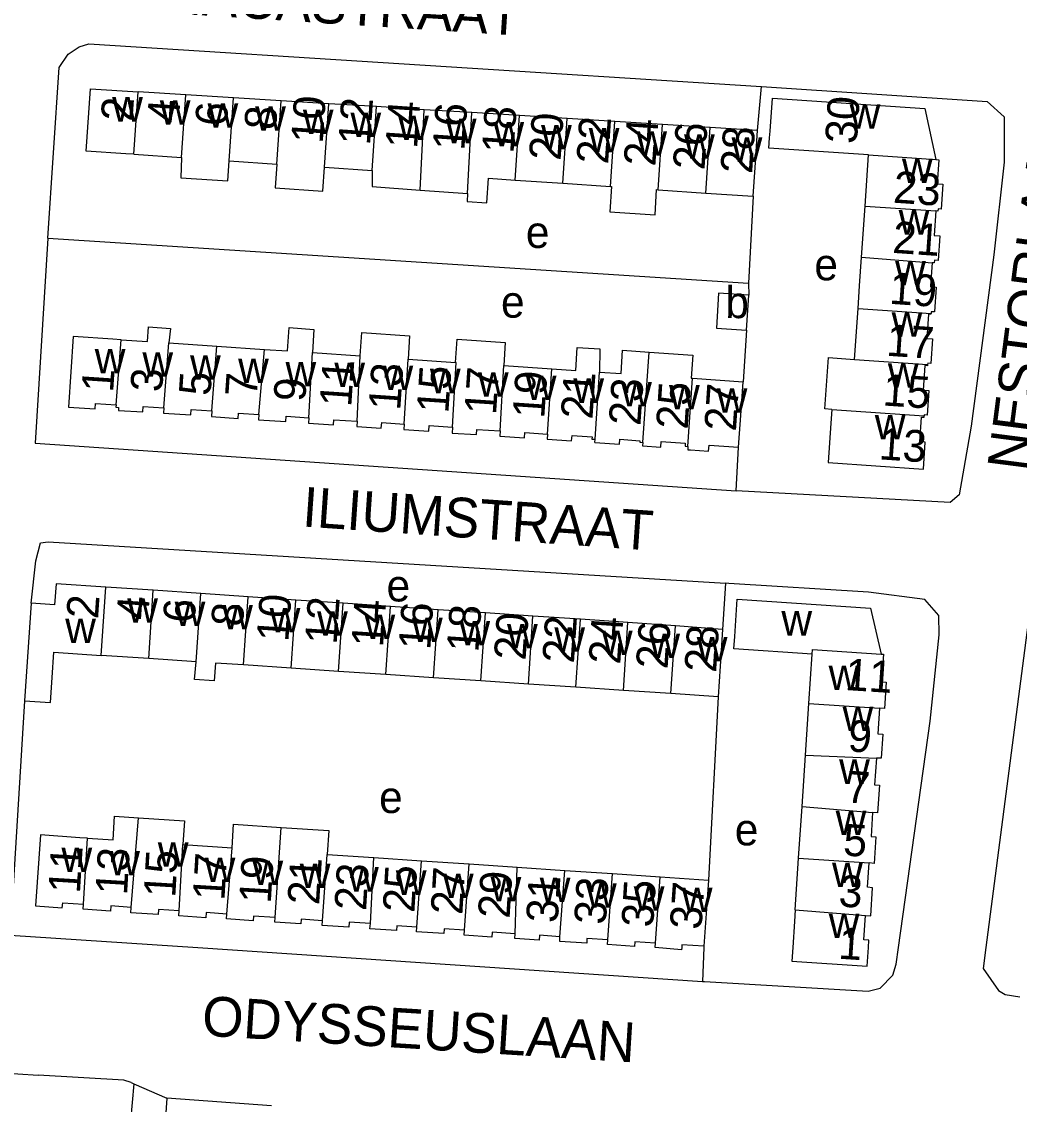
# Model space of a CAD drawing. Extents: x 161773 to 163836, y 384796 to 386521.
# Drawn here: x 162121.2 to 162246.8, y 386146.9 to 386283.2 of the extents above; entities that cross this region are included whole.
import ezdxf

# ---------------------------------------------------------------- set-up
doc = ezdxf.new("R2010")
doc.units = 0
for name, color, linetype in [('BLT_Basislijn', 7, 'Continuous'), ('BLT_Bebouwing', 7, 'Continuous'), ('BLT_Centroide', 7, 'Continuous'), ('BLT_Huisnummer', 7, 'Continuous'), ('BLT_Huisnummer_ tussenligend', 7, 'Continuous'), ('BLT_Onderverdeling_panden', 7, 'Continuous'), ('BLT_Straatnaam', 7, 'Continuous')]:
    doc.layers.add(name, color=color, linetype=linetype)

msp = doc.modelspace()

# ---------------------------------------------------------------- linework, layer by layer
at = {"layer": 'BLT_Basislijn'}
for p, q in [((162213.79, 386269.54), (162214.31, 386275.08)), ((162213.28, 386261.26), (162212.67, 386250.33)), ((162124.47, 386255.99), (162212.67, 386250.33)), ((162212.67, 386250.33), (162212.72, 386248.8)), ((162212.43, 386244.41), (162211.99, 386237.91)), ((162211.11, 386224.19), (162211.43, 386229.69)), ((162209.79, 386212.54), (162209.41, 386206.73)), ((162208.87, 386198.24), (162207.65, 386175.16)), ((162117.39, 386151.01), (162123.24, 386150.61)), ((162135.28, 386149.51), (162134.84, 386144.81)), ((162134.93, 386149.67), (162135.28, 386149.51)), ((162135.28, 386149.51), (162139.45, 386147.7))]:
    msp.add_line(p, q, dxfattribs=at)
for points in [[(162124.47, 386255.99), (162125.89, 386277.47), (162127.01, 386279.13), (162128.38, 386280.08), (162129.6, 386280.43), (162214.31, 386275.08)], [(162214.31, 386275.08), (162242.71, 386273.19), (162244.87, 386271.26), (162244.89, 386265.55), (162243.56, 386253.89), (162240.72, 386232.31), (162239.21, 386223.68), (162238.09, 386222.71), (162211.11, 386224.19)], [(162124.47, 386255.99), (162122.84, 386230.16), (162211.11, 386224.19)], [(162249.71, 386221.49), (162242.57, 386166.67), (162242.23, 386164.06), (162244.14, 386161.26), (162245.01, 386160.77), (162246.83, 386160.49)], [(162122.35, 386210.02), (162122.95, 386215.36), (162123.51, 386217.61), (162124.51, 386217.76), (162209.79, 386212.54)], [(162206.87, 386162.41), (162207.15, 386162.39), (162227.75, 386161.2), (162229.24, 386161.57), (162230.85, 386163.2), (162231.29, 386164.6), (162231.58, 386166.67), (162235.57, 386195.16), (162236.7, 386206.06), (162236.66, 386208.46), (162234.89, 386210.5), (162227.77, 386211.4), (162210.21, 386212.52), (162209.79, 386212.54)], [(162121.52, 386197.75), (162119.71, 386168.25), (162143.32, 386166.67), (162206.87, 386162.41)], [(162207.07, 386166.85), (162207.06, 386166.67), (162206.87, 386162.41)], [(162134.93, 386149.67), (162134.02, 386149.97), (162123.24, 386150.61)], [(162139.45, 386147.7), (162137.81, 386123.74)], [(162152.6, 386146.77), (162139.45, 386147.7)]]:
    msp.add_lwpolyline(points, dxfattribs=at)
at = {"layer": 'BLT_Bebouwing'}
for p, q in [((162141.82, 386274.04), (162135.82, 386274.41)), ((162147.82, 386273.66), (162141.82, 386274.04)), ((162153.83, 386273.29), (162147.82, 386273.66)), ((162159.83, 386272.91), (162153.83, 386273.29)), ((162165.83, 386272.54), (162159.83, 386272.91)), ((162171.83, 386272.16), (162165.83, 386272.54)), ((162177.83, 386271.79), (162171.83, 386272.16)), ((162183.84, 386271.41), (162177.83, 386271.79)), ((162189.84, 386271.04), (162183.84, 386271.41)), ((162195.84, 386270.66), (162189.84, 386271.04)), ((162201.84, 386270.29), (162195.84, 386270.66)), ((162207.84, 386269.91), (162201.84, 386270.29)), ((162213.79, 386269.54), (162207.84, 386269.91)), ((162135.29, 386266.54), (162141.29, 386266.13)), ((162227.35, 386260.02), (162227.79, 386266.46)), ((162236.25, 386265.88), (162236.66, 386265.85)), ((162147.29, 386265.73), (162153.29, 386265.32)), ((162159.29, 386264.92), (162165.29, 386264.51)), ((162183.29, 386263.29), (162189.29, 386262.89)), ((162189.29, 386262.89), (162195.29, 386262.48)), ((162201.29, 386262.08), (162207.29, 386261.67)), ((162207.29, 386261.67), (162213.28, 386261.26)), ((162226.91, 386253.58), (162227.35, 386260.02)), ((162212.43, 386244.41), (162212.72, 386248.8)), ((162226.03, 386240.7), (162226.47, 386247.14)), ((162139.7, 386242.79), (162145.73, 386242.38)), ((162145.73, 386242.38), (162151.75, 386241.97)), ((162157.78, 386241.57), (162163.8, 386241.16)), ((162169.83, 386240.76), (162175.77, 386240.35)), ((162181.88, 386239.94), (162187.9, 386239.54)), ((162205.63, 386238.34), (162211.99, 386237.91)), ((162139.05, 386234.62), (162139, 386233.97)), ((162145.1, 386234.24), (162145.05, 386233.53)), ((162151.02, 386233.79), (162150.98, 386233.12)), ((162193.33, 386230.26), (162193.36, 386230.67)), ((162137.73, 386211.65), (162131.75, 386212.05)), ((162143.7, 386211.24), (162137.73, 386211.65)), ((162122.35, 386210.02), (162121.52, 386197.75)), ((162149.68, 386210.83), (162143.7, 386211.24)), ((162155.66, 386210.43), (162149.68, 386210.83)), ((162161.63, 386210.02), (162155.66, 386210.43)), ((162167.61, 386209.62), (162161.63, 386210.02)), ((162173.59, 386209.21), (162167.61, 386209.62)), ((162179.56, 386208.81), (162173.59, 386209.21)), ((162185.54, 386208.4), (162179.56, 386208.81)), ((162191.52, 386208), (162185.54, 386208.4)), ((162197.49, 386207.59), (162191.52, 386208)), ((162203.47, 386207.19), (162197.49, 386207.59)), ((162209.41, 386206.73), (162203.47, 386207.19)), ((162137.15, 386203.06), (162131.17, 386203.46)), ((162220.27, 386197.42), (162220.68, 386203.62)), ((162143.12, 386202.66), (162137.15, 386203.06)), ((162155.08, 386201.85), (162149.1, 386202.26)), ((162161.06, 386201.45), (162155.08, 386201.85)), ((162167.03, 386201.05), (162161.06, 386201.45)), ((162173.01, 386200.65), (162167.03, 386201.05)), ((162178.99, 386200.24), (162173.01, 386200.65)), ((162184.96, 386199.84), (162178.99, 386200.24)), ((162190.94, 386199.44), (162184.96, 386199.84)), ((162196.92, 386199.04), (162190.94, 386199.44)), ((162202.9, 386198.64), (162196.92, 386199.04)), ((162208.87, 386198.24), (162202.9, 386198.64)), ((162219.84, 386190.91), (162220.27, 386197.42)), ((162219.42, 386184.42), (162219.84, 386190.91)), ((162218.99, 386177.93), (162219.42, 386184.42)), ((162228.94, 386183.65), (162228.31, 386183.69)), ((162141.47, 386179.64), (162147.65, 386179.22)), ((162159.64, 386178.41), (162165.51, 386178.01)), ((162165.51, 386178.01), (162171.52, 386177.6)), ((162171.52, 386177.6), (162177.52, 386177.2)), ((162218.56, 386171.44), (162218.99, 386177.93)), ((162228.51, 386177.27), (162227.86, 386177.34)), ((162177.52, 386177.2), (162183.53, 386176.79)), ((162183.53, 386176.79), (162189.54, 386176.38)), ((162189.54, 386176.38), (162195.55, 386175.98)), ((162195.55, 386175.98), (162201.56, 386175.57)), ((162201.56, 386175.57), (162207.65, 386175.16)), ((162128.91, 386171.5), (162128.95, 386172.13)), ((162134.92, 386171.06), (162134.96, 386171.74)), ((162140.93, 386170.66), (162140.97, 386171.31)), ((162146.94, 386170.29), (162146.98, 386170.89)), ((162153.02, 386169.87), (162153.06, 386170.44)), ((162227.41, 386170.71), (162228.06, 386170.66)), ((162170.87, 386168.66), (162170.91, 386169.25)), ((162176.87, 386168.24), (162176.91, 386168.86)), ((162188.9, 386167.45), (162188.94, 386168.04)), ((162194.91, 386167.06), (162194.95, 386167.65)), ((162200.92, 386166.7), (162200.95, 386167.23))]:
    msp.add_line(p, q, dxfattribs=at)
for points in [[(162135.29, 386266.54), (162134.28, 386266.61), (162129.29, 386266.95), (162129.82, 386274.79), (162135.82, 386274.41)], [(162215.39, 386269.47), (162215.68, 386273.6), (162234.87, 386272.29), (162236.25, 386265.88)], [(162213.28, 386261.26), (162213.5, 386264.89), (162213.79, 386269.54)], [(162227.79, 386266.46), (162215.25, 386267.32), (162215.34, 386268.61), (162215.39, 386269.47)], [(162141.29, 386266.13), (162141.19, 386263.57), (162147.13, 386263.2), (162147.29, 386265.73)], [(162236.66, 386265.85), (162236.45, 386262.83), (162237.16, 386262.78), (162236.94, 386259.65), (162236.54, 386259.68), (162236.52, 386259.4), (162236.26, 386259.41)], [(162153.29, 386265.32), (162153.07, 386262.3), (162159.07, 386261.89), (162159.29, 386264.92)], [(162165.29, 386264.51), (162165.28, 386262.47), (162171.32, 386262.02)], [(162177.3, 386261.62), (162177.24, 386260.58), (162179.73, 386260.43), (162179.92, 386263.52), (162183.29, 386263.29)], [(162171.32, 386262.02), (162177.3, 386261.62)], [(162195.29, 386262.48), (162195.42, 386262.47), (162195.22, 386259.29), (162200.91, 386258.94), (162201.11, 386262.09), (162201.29, 386262.08)], [(162236.26, 386259.41), (162236.05, 386256.31), (162236.75, 386256.26), (162236.54, 386253.16), (162236.08, 386253.2), (162236.06, 386252.88), (162235.81, 386252.89)], [(162226.47, 386247.14), (162226.67, 386250), (162226.91, 386253.58)], [(162235.81, 386252.89), (162235.61, 386250), (162235.6, 386249.86), (162236.3, 386249.81), (162236.08, 386246.71), (162235.68, 386246.73), (162235.66, 386246.51)], [(162212.72, 386248.8), (162208.92, 386249.05), (162208.63, 386244.67), (162212.43, 386244.41)], [(162235.66, 386246.51), (162235.65, 386246.4), (162235.35, 386246.42), (162235.14, 386243.35), (162235.85, 386243.3), (162235.64, 386240.21), (162235.24, 386240.24), (162235.23, 386240.07)], [(162133.68, 386243.19), (162136.99, 386242.97), (162137.11, 386244.82), (162139.9, 386244.63), (162139.7, 386242.79)], [(162151.75, 386241.97), (162154.64, 386241.78), (162154.84, 386244.72), (162157.96, 386244.5), (162157.78, 386241.57)], [(162163.8, 386241.16), (162164.01, 386244.09), (162170.01, 386243.69), (162169.83, 386240.76)], [(162133.68, 386243.19), (162132.64, 386243.26), (162127.65, 386243.6), (162127.05, 386234.72), (162130.42, 386234.49), (162130.46, 386235.17), (162133.04, 386235)], [(162175.77, 386240.35), (162176.01, 386243.28), (162182.05, 386242.87), (162181.88, 386239.94)], [(162187.9, 386239.54), (162190.92, 386239.33), (162191.12, 386242.24), (162193.94, 386242.05), (162193.93, 386239.13)], [(162193.93, 386239.13), (162196.63, 386238.95), (162196.83, 386241.87), (162200.15, 386241.64)], [(162200.15, 386241.64), (162205.65, 386241.27), (162205.45, 386238.35), (162205.63, 386238.34)], [(162223.16, 386234.42), (162222.29, 386234.48), (162222.74, 386240.94), (162226.03, 386240.7)], [(162235.23, 386240.07), (162235.22, 386239.91), (162234.87, 386239.94), (162234.66, 386236.84), (162235.4, 386236.79), (162235.19, 386233.72), (162234.8, 386233.75), (162234.79, 386233.62)], [(162211.43, 386229.69), (162211.74, 386234.26), (162211.99, 386237.91)], [(162133.04, 386235), (162133.02, 386234.69), (162133.36, 386234.67), (162133.34, 386234.3), (162136.42, 386234.1), (162136.47, 386234.79), (162139.05, 386234.62)], [(162139, 386233.97), (162142.45, 386233.73), (162142.5, 386234.41), (162145.1, 386234.24)], [(162145.05, 386233.53), (162148.42, 386233.3), (162148.47, 386233.96), (162151.02, 386233.79)], [(162150.98, 386233.12), (162154.4, 386232.89), (162154.45, 386233.56), (162157.3, 386233.37)], [(162157.3, 386233.37), (162157.26, 386232.68), (162160.41, 386232.47), (162160.46, 386233.13), (162163.4, 386232.93)], [(162223.16, 386234.42), (162223.04, 386232.71), (162222.7, 386227.73), (162234.7, 386226.9), (162234.93, 386230.29), (162234.24, 386230.34), (162234.45, 386233.45), (162234.78, 386233.43), (162234.79, 386233.62)], [(162163.4, 386232.93), (162163.36, 386232.29), (162166.44, 386232.08), (162166.49, 386232.76), (162169.33, 386232.57)], [(162169.33, 386232.57), (162169.29, 386231.88), (162172.43, 386231.67), (162172.48, 386232.38), (162175.4, 386232.18)], [(162175.4, 386232.18), (162175.35, 386231.45), (162178.43, 386231.25), (162178.47, 386231.91), (162181.41, 386231.72)], [(162181.41, 386231.72), (162181.37, 386231.04), (162184.47, 386230.83), (162184.52, 386231.51), (162187.36, 386231.32)], [(162187.36, 386231.32), (162187.31, 386230.67), (162190.41, 386230.46), (162190.46, 386231.16), (162192.99, 386230.99), (162192.97, 386230.69), (162193.36, 386230.67)], [(162193.33, 386230.26), (162196.43, 386230.05), (162196.46, 386230.66), (162199.01, 386230.48), (162199, 386230.29), (162199.38, 386230.26)], [(162199.38, 386230.26), (162199.35, 386229.82), (162201.62, 386229.66), (162201.67, 386230.38), (162204.71, 386230.17), (162204.69, 386229.78), (162205.04, 386229.76)], [(162205.04, 386229.76), (162205.02, 386229.35), (162205.37, 386229.33)], [(162205.37, 386229.33), (162207.66, 386229.18), (162207.71, 386229.94), (162211.43, 386229.69)], [(162131.75, 386212.05), (162125.49, 386212.48), (162125.31, 386209.82), (162122.35, 386210.02)], [(162220.68, 386203.62), (162210.85, 386204.3), (162210.95, 386205.84), (162211.26, 386210.55), (162228.03, 386209.39), (162229.39, 386203.63)], [(162209.41, 386206.73), (162209.11, 386202.11), (162208.87, 386198.24)], [(162121.52, 386197.75), (162124.77, 386197.53), (162124.98, 386200.66), (162125.19, 386203.86), (162131.17, 386203.46)], [(162229.39, 386203.63), (162229.67, 386203.61), (162229.44, 386200.12), (162230.03, 386200.08), (162229.81, 386196.79), (162229.19, 386196.83)], [(162149.1, 386202.26), (162145.55, 386202.49), (162145.4, 386200.26), (162142.94, 386200.42), (162143.12, 386202.66)], [(162229.19, 386196.83), (162228.97, 386193.57), (162229.59, 386193.53), (162229.39, 386190.5), (162228.78, 386190.54)], [(162228.78, 386190.54), (162228.56, 386187.18), (162229.17, 386187.14), (162228.94, 386183.65)], [(162129.45, 386180.45), (162132.66, 386180.23), (162132.86, 386183.2), (162135.86, 386183)], [(162135.86, 386183), (162141.67, 386182.63), (162141.47, 386179.64)], [(162228.31, 386183.69), (162228.11, 386180.66), (162228.73, 386180.62), (162228.51, 386177.27)], [(162147.65, 386179.22), (162147.85, 386182.2), (162153.82, 386181.81)], [(162153.82, 386181.81), (162159.84, 386181.4), (162159.64, 386178.41)], [(162129.45, 386180.45), (162128.5, 386180.51), (162123.51, 386180.85), (162122.9, 386171.91), (162126.27, 386171.68), (162126.32, 386172.31), (162128.95, 386172.13)], [(162228.06, 386170.66), (162228.3, 386174.21), (162227.66, 386174.26), (162227.86, 386177.34)], [(162207.65, 386175.16), (162207.4, 386171.56), (162207.07, 386166.85)], [(162134.96, 386171.74), (162132.4, 386171.91), (162132.35, 386171.27), (162128.91, 386171.5)], [(162140.97, 386171.31), (162138.39, 386171.48), (162138.34, 386170.83), (162134.92, 386171.06)], [(162146.98, 386170.89), (162144.38, 386171.07), (162144.34, 386170.43), (162140.93, 386170.66)], [(162153.06, 386170.44), (162150.33, 386170.63), (162150.29, 386170.06), (162146.94, 386170.29)], [(162218.56, 386171.44), (162218.46, 386169.94), (162218.24, 386166.67), (162218.13, 386164.95), (162227.62, 386164.32), (162227.78, 386166.67), (162227.84, 386167.62), (162227.21, 386167.66), (162227.41, 386170.71)], [(162159.02, 386170.06), (162156.35, 386170.24), (162156.31, 386169.65), (162153.02, 386169.87)], [(162165.06, 386169.69), (162162.38, 386169.87), (162162.34, 386169.24), (162159, 386169.47), (162159.02, 386170.06)], [(162170.91, 386169.25), (162168.41, 386169.42), (162168.37, 386168.82), (162165.01, 386169.04), (162165.06, 386169.69)], [(162176.91, 386168.86), (162174.35, 386169.03), (162174.31, 386168.43), (162170.87, 386168.66)], [(162183.29, 386168.42), (162180.4, 386168.61), (162180.36, 386168), (162176.87, 386168.24)], [(162188.94, 386168.04), (162186.37, 386168.22), (162186.33, 386167.61), (162183.24, 386167.81), (162183.29, 386168.42)], [(162194.95, 386167.65), (162192.34, 386167.83), (162192.3, 386167.22), (162188.9, 386167.45)], [(162200.95, 386167.23), (162198.37, 386167.4), (162198.33, 386166.83), (162194.91, 386167.06)], [(162207.07, 386166.85), (162204.29, 386167.04), (162204.27, 386166.67), (162204.25, 386166.41), (162200.92, 386166.7)]]:
    msp.add_lwpolyline(points, dxfattribs=at)
at = {"layer": 'BLT_Onderverdeling_panden'}
for p, q in [((162135.29, 386266.54), (162135.82, 386274.41)), ((162141.29, 386266.13), (162141.82, 386274.04)), ((162147.29, 386265.73), (162147.82, 386273.66)), ((162153.29, 386265.32), (162153.83, 386273.29)), ((162159.29, 386264.92), (162159.83, 386272.91)), ((162165.29, 386264.51), (162165.83, 386272.54)), ((162171.32, 386262.02), (162171.83, 386272.16)), ((162183.29, 386263.29), (162183.84, 386271.41)), ((162189.29, 386262.89), (162189.84, 386271.04)), ((162195.29, 386262.48), (162195.84, 386270.66)), ((162201.29, 386262.08), (162201.84, 386270.29)), ((162207.29, 386261.67), (162207.84, 386269.91)), ((162227.79, 386266.46), (162236.25, 386265.88)), ((162227.35, 386260.02), (162236.26, 386259.41)), ((162226.91, 386253.58), (162235.81, 386252.89)), ((162226.47, 386247.14), (162235.66, 386246.51)), ((162133.04, 386235), (162133.68, 386243.19)), ((162139.05, 386234.62), (162139.7, 386242.79)), ((162145.1, 386234.24), (162145.73, 386242.38)), ((162151.02, 386233.79), (162151.75, 386241.97)), ((162157.3, 386233.37), (162157.78, 386241.57)), ((162163.4, 386232.93), (162163.8, 386241.16)), ((162169.33, 386232.57), (162169.83, 386240.76)), ((162181.41, 386231.72), (162181.88, 386239.94)), ((162226.03, 386240.7), (162235.23, 386240.07)), ((162187.36, 386231.32), (162187.9, 386239.54)), ((162193.36, 386230.67), (162193.93, 386239.13)), ((162205.04, 386229.76), (162205.63, 386238.34)), ((162223.16, 386234.42), (162234.79, 386233.62)), ((162131.17, 386203.46), (162131.75, 386212.05)), ((162137.15, 386203.06), (162137.73, 386211.65)), ((162143.12, 386202.66), (162143.7, 386211.24)), ((162149.1, 386202.26), (162149.68, 386210.83)), ((162155.08, 386201.85), (162155.66, 386210.43)), ((162161.06, 386201.45), (162161.63, 386210.02)), ((162167.03, 386201.05), (162167.61, 386209.62)), ((162173.01, 386200.65), (162173.59, 386209.21)), ((162178.99, 386200.24), (162179.56, 386208.81)), ((162184.96, 386199.84), (162185.54, 386208.4)), ((162190.94, 386199.44), (162191.52, 386208)), ((162196.92, 386199.04), (162197.49, 386207.59)), ((162202.9, 386198.64), (162203.47, 386207.19)), ((162220.27, 386197.42), (162229.19, 386196.83)), ((162219.84, 386190.91), (162228.78, 386190.54)), ((162219.42, 386184.42), (162228.31, 386183.69)), ((162134.96, 386171.74), (162135.86, 386183)), ((162153.06, 386170.44), (162153.82, 386181.81)), ((162128.95, 386172.13), (162129.45, 386180.45)), ((162140.97, 386171.31), (162141.47, 386179.64)), ((162146.98, 386170.89), (162147.65, 386179.22)), ((162159.02, 386170.06), (162159.64, 386178.41)), ((162165.06, 386169.69), (162165.51, 386178.01)), ((162170.91, 386169.25), (162171.52, 386177.6)), ((162218.99, 386177.93), (162227.86, 386177.34)), ((162176.91, 386168.86), (162177.52, 386177.2)), ((162183.29, 386168.42), (162183.53, 386176.79)), ((162188.94, 386168.04), (162189.54, 386176.38)), ((162194.95, 386167.65), (162195.55, 386175.98)), ((162200.95, 386167.23), (162201.56, 386175.57)), ((162218.56, 386171.44), (162227.41, 386170.71))]:
    msp.add_line(p, q, dxfattribs=at)
for points in [[(162177.3, 386261.62), (162177.83, 386271.79)], [(162199.38, 386230.26), (162200.15, 386241.64)], [(162175.4, 386232.18), (162175.85, 386240.35), (162175.77, 386240.35)], [(162220.68, 386203.62), (162220.72, 386204.21), (162229.39, 386203.63)]]:
    msp.add_lwpolyline(points, dxfattribs=at)

# ---------------------------------------------------------------- texts
at = {"layer": 'BLT_Centroide'}
for s, p in [('w', (162132.55, 386270.67)), ('w', (162138.55, 386270.28)), ('w', (162144.56, 386269.89)), ('w', (162225.41, 386269.75)), ('w', (162150.56, 386269.5)), ('w', (162156.56, 386269.11)), ('w', (162162.56, 386268.72)), ('w', (162168.56, 386268.33)), ('w', (162174.56, 386267.94)), ('w', (162180.56, 386267.55)), ('w', (162186.56, 386267.16)), ('w', (162192.56, 386266.77)), ('w', (162198.56, 386266.38)), ('w', (162204.56, 386265.98)), ('w', (162210.55, 386265.59)), ('w', (162232, 386262.94)), ('w', (162231.59, 386256.44)), ('e', (162184.64, 386254.75)), ('e', (162220.97, 386250.68)), ('w', (162231.14, 386250.03)), ('b', (162209.76, 386245.92)), ('e', (162181.51, 386245.98)), ('w', (162230.7, 386243.59)), ('w', (162130.36, 386238.95)), ('w', (162136.36, 386238.55)), ('w', (162142.36, 386238.17)), ('w', (162148.41, 386237.75)), ('w', (162154.38, 386237.33)), ('w', (162160.53, 386237.25)), ('w', (162230.23, 386237.16)), ('w', (162166.59, 386236.86)), ('w', (162172.56, 386236.47)), ('w', (162178.61, 386236.03)), ('w', (162184.64, 386235.62)), ('w', (162190.62, 386235.25)), ('w', (162196.64, 386234.8)), ('w', (162202.67, 386234.42)), ('w', (162208.67, 386234)), ('w', (162228.58, 386230.66)), ('e', (162167.1, 386210.25)), ('w', (162134.45, 386207.56)), ('w', (162140.42, 386207.16)), ('w', (162146.41, 386206.75)), ('w', (162152.38, 386206.34)), ('w', (162158.36, 386205.94)), ('w', (162164.33, 386205.53)), ('w', (162216.82, 386205.96)), ('w', (162126.64, 386205)), ('w', (162170.31, 386205.14)), ('w', (162176.28, 386204.73)), ('w', (162182.27, 386204.33)), ('w', (162188.23, 386203.92)), ('w', (162194.22, 386203.52)), ('w', (162200.19, 386203.11)), ('w', (162206.16, 386202.69)), ('w', (162222.76, 386199.1)), ('w', (162224.52, 386193.94)), ('w', (162224.09, 386187.28)), ('e', (162166.16, 386183.61)), ('w', (162223.65, 386180.84)), ('e', (162210.95, 386179.54)), ('w', (162126.17, 386176.17)), ('w', (162132.19, 386175.77)), ('w', (162138.3, 386176.84)), ('w', (162144.2, 386174.94)), ('w', (162150.22, 386174.55)), ('w', (162223.2, 386174.28)), ('w', (162156.17, 386174.16)), ('w', (162162.25, 386173.73)), ('w', (162168.27, 386173.31)), ('w', (162174.2, 386172.92)), ('w', (162180.2, 386172.5)), ('w', (162186.39, 386172.41)), ('w', (162192.22, 386171.7)), ('w', (162198.23, 386171.31)), ('w', (162204.28, 386171.14)), ('w', (162222.78, 386167.88))]:
    msp.add_text(s, height=4, dxfattribs=at).set_placement(p)
at = {"layer": 'BLT_Huisnummer'}
for s, rotation, p in [('2', 86.1328, (162135.11, 386270.62)), ('6', 86.1332, (162146.98, 386270.01)), ('10', 86.1336, (162159.06, 386267.84)), ('14', 86.1342, (162170.94, 386267.19)), ('30', 86.0824, (162226.29, 386267.78)), ('18', 86.1282, (162183.08, 386266.58)), ('22', 86.1284, (162194.99, 386265.23)), ('28', 86.4217, (162213.13, 386264.03)), ('23', 356.078, (162230.82, 386260.46)), ('17', 356.0768, (162229.96, 386241.19)), ('13', 86.1404, (162168.82, 386234.23)), ('1', 86.1409, (162132.67, 386236.5)), ('5', 86.1397, (162144.92, 386236.07)), ('17', 86.1452, (162180.88, 386233.68)), ('21', 86.1467, (162193.02, 386233.12)), ('9', 86.1446, (162156.85, 386235.33)), ('27', 86.1421, (162211.09, 386231.6)), ('13', 356.0776, (162229.02, 386228.15)), ('2', 86.1501, (162130.77, 386207.98)), ('6', 86.154, (162142.93, 386207.48)), ('10', 86.1509, (162154.73, 386205.11)), ('14', 86.1544, (162166.65, 386204.43)), ('18', 86.1513, (162178.66, 386203.78)), ('22', 86.1535, (162190.69, 386202.4)), ('28', 86.3252, (162208.59, 386201.23)), ('11', 356.2196, (162224.76, 386199.11)), ('5', 356.2163, (162224.52, 386178.28)), ('11', 86.5634, (162128.49, 386173.43)), ('15', 86.5649, (162140.49, 386172.9)), ('19', 86.5619, (162152.52, 386172.17)), ('23', 86.5654, (162164.52, 386171.25)), ('27', 86.5644, (162176.64, 386170.74)), ('31', 86.5608, (162188.65, 386169.71)), ('37', 85.9697, (162206.74, 386168.86)), ('1', 356.2172, (162223.92, 386165.28))]:
    msp.add_text(s, height=4, rotation=rotation, dxfattribs=at).set_placement(p)
at = {"layer": 'BLT_Huisnummer_ tussenligend'}
for s, rotation, p in [('4', 86.1328, (162140.94, 386270.37)), ('12', 86.1336, (162165.01, 386267.61)), ('16', 86.1342, (162176.89, 386266.95)), ('8', 86.1332, (162153.17, 386269.54)), ('20', 86.1282, (162189.01, 386265.69)), ('24', 86.1284, (162200.94, 386264.97)), ('26', 86.1284, (162207.13, 386264.5)), ('21', 356.0768, (162230.73, 386254.14)), ('19', 356.0768, (162230.33, 386247.73)), ('11', 86.1446, (162162.65, 386234.67)), ('3', 86.1409, (162138.82, 386236.53)), ('7', 86.1397, (162150.75, 386235.93)), ('15', 86.1404, (162174.88, 386233.87)), ('19', 86.1452, (162186.95, 386233.22)), ('15', 356.0776, (162229.5, 386234.93)), ('23', 86.1467, (162199.06, 386232.31)), ('25', 86.1467, (162205.01, 386231.84)), ('4', 86.1501, (162137.08, 386207.85)), ('12', 86.1509, (162160.81, 386204.77)), ('8', 86.154, (162149, 386207.01)), ('16', 86.1544, (162172.6, 386204.08)), ('20', 86.1513, (162184.6, 386202.77)), ('24', 86.1535, (162196.52, 386202.26)), ('26', 86.1535, (162202.48, 386201.67)), ('9', 356.2163, (162225.11, 386191.39)), ('7', 356.2163, (162224.86, 386184.96)), ('13', 86.5634, (162134.42, 386173.22)), ('17', 86.5649, (162146.68, 386172.53)), ('21', 86.5619, (162158.61, 386171.98)), ('25', 86.5654, (162170.6, 386171.01)), ('29', 86.5644, (162182.59, 386170.27)), ('33', 86.5608, (162194.7, 386169.5)), ('35', 86.5608, (162200.66, 386169.15)), ('3', 356.2172, (162223.95, 386171.86))]:
    msp.add_text(s, height=4, rotation=rotation, dxfattribs=at).set_placement(p)
at = {"layer": 'BLT_Straatnaam'}
for s, height, rotation, p in [('ITHACASTRAAT', 5, 356.3298, (162133.06, 386284.73)), ('NESTORLAAN', 5, 82.6507, (162247.69, 386226.55)), ('ILIUMSTRAAT', 4.9999, 356.0459, (162156.4, 386219.7)), ('ODYSSEUSLAAN', 5, 356.4301, (162143.76, 386155.61))]:
    msp.add_text(s, height=height, rotation=rotation, dxfattribs=at).set_placement(p)

doc.saveas('drawing.dxf')
